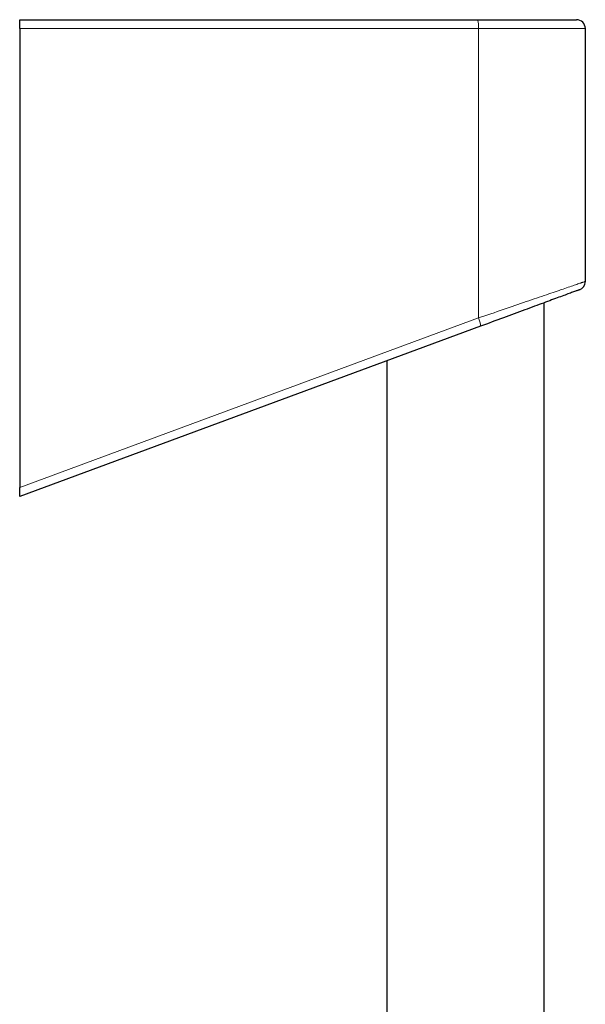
# Model space of a CAD drawing. Header units: millimetres. Extents: x 8 to 976, y 12 to 975.
# Tile 351 of 351: x 588 to 652, y 863 to 975. Entities that reach past the tile are written whole.
import ezdxf

# ---------------------------------------------------------------- set-up
doc = ezdxf.new("R2010")
doc.units = ezdxf.units.MM

msp = doc.modelspace()

# ---------------------------------------------------------------- linework, layer by layer
at = {"color": 7, "linetype": 'Continuous', "lineweight": 30}
for p, q in [((587.83, 975.03), (639.71, 975.03)), ((587.83, 974.03), (587.83, 975.03)), ((639.71, 975.03), (650.93, 975.03)), ((587.83, 974.03), (587.83, 922.05)), ((651.93, 945.38), (651.93, 974.03)), ((647.25, 650.77), (647.25, 942.96)), ((640.06, 940.3), (587.83, 921.03)), ((629.45, 936.39), (629.45, 650.98)), ((587.83, 921.03), (587.83, 922.05))]:
    msp.add_line(p, q, dxfattribs=at)
at = {"color": 252, "linetype": 'Continuous', "lineweight": 0}
for p, q in [((639.82, 974.03), (587.83, 974.03)), ((639.82, 974.03), (639.82, 941.24)), ((651.93, 974.03), (639.82, 974.03)), ((587.83, 922.05), (639.82, 941.24))]:
    msp.add_line(p, q, dxfattribs=at)
at = {"color": 252, "linetype": 'Continuous', "lineweight": 0, "flags": 128}
msp.add_lwpolyline([(639.82, 941.24), (640.18, 941.36), (640.53, 941.48), (640.88, 941.61), (641.23, 941.72), (641.58, 941.84), (641.93, 941.96), (642.27, 942.08), (642.61, 942.2), (642.95, 942.31), (643.29, 942.43), (643.62, 942.54), (643.95, 942.65), (644.27, 942.76), (644.59, 942.87), (644.91, 942.98), (645.22, 943.09), (645.52, 943.19), (645.82, 943.29), (646.12, 943.4), (646.41, 943.49), (646.69, 943.59), (646.97, 943.69), (647.25, 943.78), (647.51, 943.87), (647.78, 943.96), (648.03, 944.05), (648.28, 944.13), (648.52, 944.21), (648.75, 944.29), (648.98, 944.37), (649.2, 944.45), (649.41, 944.52), (649.61, 944.59), (649.81, 944.66), (649.99, 944.72), (650.17, 944.78), (650.35, 944.84), (650.51, 944.9), (650.66, 944.95), (650.81, 945), (650.95, 945.05), (651.08, 945.09), (651.2, 945.13), (651.31, 945.17), (651.41, 945.2), (651.5, 945.24), (651.59, 945.26), (651.66, 945.29), (651.73, 945.31), (651.78, 945.33), (651.83, 945.35), (651.87, 945.36), (651.9, 945.37), (651.92, 945.38), (651.93, 945.38), (651.93, 945.38)], dxfattribs=at)
at = {"color": 7, "linetype": 'Continuous', "lineweight": 30, "flags": 128}
msp.add_lwpolyline([(651.27, 944.44), (651.27, 944.44), (651.26, 944.44), (651.25, 944.43), (651.22, 944.42), (651.19, 944.41), (651.14, 944.39), (651.09, 944.37), (651.03, 944.35), (650.96, 944.33), (650.88, 944.3), (650.8, 944.27), (650.7, 944.23), (650.6, 944.19), (650.49, 944.15), (650.37, 944.11), (650.24, 944.06), (650.1, 944.01), (649.96, 943.96), (649.81, 943.9), (649.65, 943.84), (649.48, 943.78), (649.31, 943.72), (649.13, 943.65), (648.94, 943.58), (648.74, 943.51), (648.54, 943.43), (648.33, 943.36), (648.11, 943.28), (647.89, 943.19), (647.66, 943.11), (647.43, 943.02), (647.19, 942.93), (646.94, 942.84), (646.69, 942.75), (646.43, 942.65), (646.16, 942.56), (645.89, 942.46), (645.62, 942.36), (645.34, 942.25), (645.06, 942.15), (644.77, 942.04), (644.48, 941.93), (644.18, 941.82), (643.88, 941.71), (643.58, 941.6), (643.27, 941.49), (642.96, 941.37), (642.65, 941.26), (642.33, 941.14), (642.01, 941.02), (641.69, 940.91), (641.37, 940.79), (641.04, 940.67), (640.72, 940.55), (640.39, 940.43), (640.06, 940.3)], dxfattribs=at)
at = {"color": 252, "linetype": 'Continuous', "lineweight": 0}
for centre, radius, start, end in [((637.44, 974.27), 2.4, 354.0901, 18.2871), ((637.64, 940.19), 2.42, 2.7029, 25.7462)]:
    msp.add_arc(centre, radius, start, end, dxfattribs=at)
at = {"color": 7, "linetype": 'Continuous', "lineweight": 30}
for centre, start, end in [((650.93, 974.03), 0, 90), ((650.93, 945.38), 290.258, 359.9697)]:
    msp.add_arc(centre, 1, start, end, dxfattribs=at)

doc.saveas('drawing.dxf')
